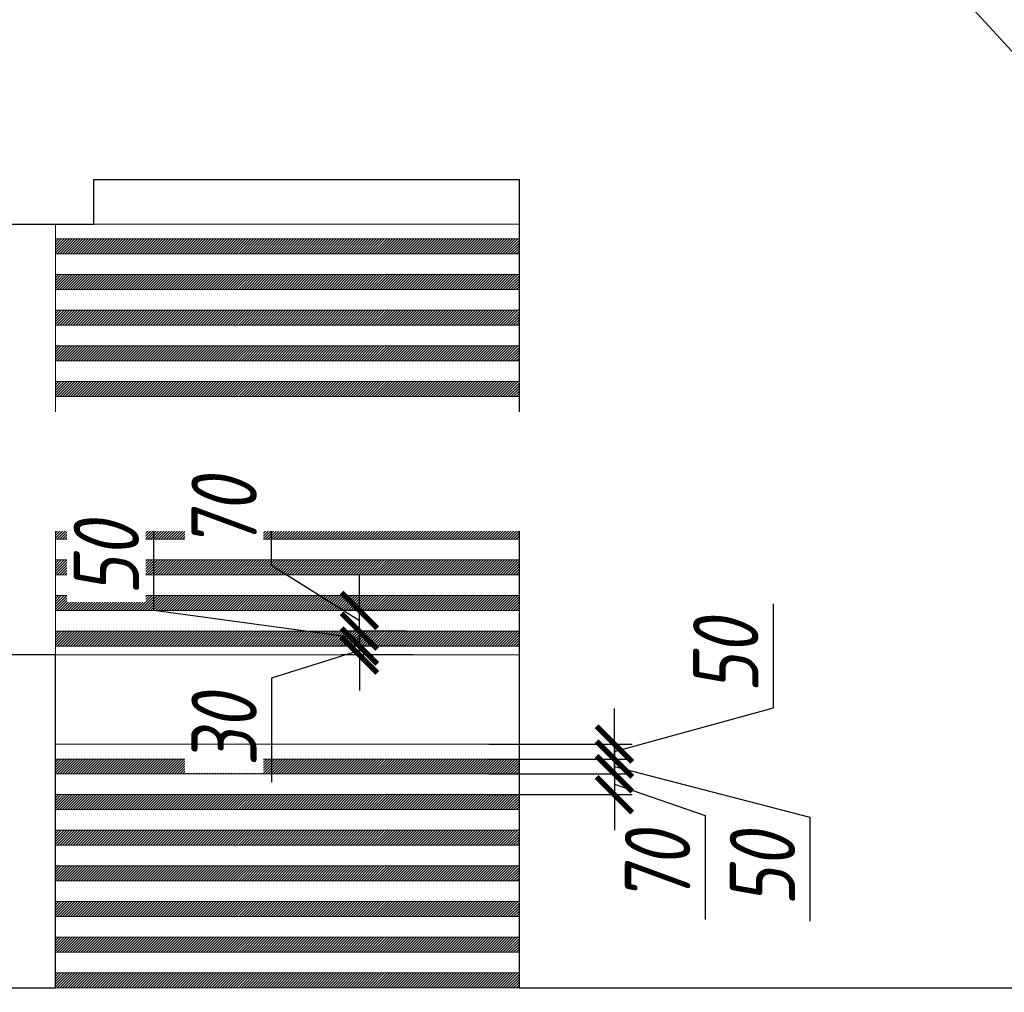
# Model space of a CAD drawing. Header units: millimetres. Extents: x -551130 to 178656, y -69521 to 202936.
# Tile 346 of 402: x -117540 to -114228, y 167984 to 171257. Entities that reach past the tile are written whole.
import ezdxf
from ezdxf import colors
from ezdxf.entities.mleader import LeaderData, LeaderLine
from ezdxf.math import Vec2, Vec3

# ---------------------------------------------------------------- set-up
doc = ezdxf.new("R2010")
doc.units = ezdxf.units.MM
doc.linetypes.add('DASHDOT', pattern=[25.4, 12.7, -6.35, 0, -6.35])
doc.layers.get('Defpoints').update_dxf_attribs({"color": 31})
for name, color, linetype, lineweight in [('dim_pot', 183, 'Continuous', 9), ('dim_razv', 93, 'DASHDOT', 9), ('pot', 183, 'Continuous', 15), ('pot sh', 183, 'Continuous', 15)]:
    doc.layers.add(name, color=color, linetype=linetype, lineweight=lineweight)
doc.layers.add('pol', color=7, linetype='Continuous', lineweight=15, true_color=0x738991)
doc.styles.add('fl_iso paper', font='isocpeur.ttf', dxfattribs={"width": 0.8, "oblique": 10})
doc.styles.add('In tre', font='isocpeur.ttf', dxfattribs={"width": 0.8, "oblique": 10})
doc.dimstyles.new('In tre 1_75', dxfattribs={"dimtxt": 220, "dimasz": 120, "dimexe": 60, "dimexo": 10, "dimgap": 50, "dimtad": 1, "dimdec": 0, "dimrnd": 5, "dimzin": 0, "dimdsep": 46, "dimtxsty": 'fl_iso paper', "dimblk": 'ARCHTICK', "dimcen": 0, "dimdle": 60, "dimadec": 0, "dimazin": 0, "dimtfac": 1, "dimtdec": 0, "dimtofl": 0, "dimtmove": 1, "dimatfit": 1, "dimfxl": 1, "dimtfill": 1, "dimtolj": 1, "dimtzin": 0, "dimarcsym": 1})

# ---------------------------------------------------------------- blocks, each defined once
blk = doc.blocks.new('_ArchTick')
at = {"color": 0, "linetype": 'ByBlock', "lineweight": 9, "const_width": 0.15}
blk.add_lwpolyline([(-0.5, -0.5), (0.5, 0.5)], dxfattribs=at)
blk = doc.blocks.new('*D12177')
at = {"layer": 'Defpoints', "color": 0, "transparency": 16777216}
for p in [(-116397.3, 169149.4), (-116228.5, 169149.4), (-116208.5, 169119.4)]:
    blk.add_point(p, dxfattribs=at)
at = {"layer": 'dim_pot', "color": 0, "lineweight": -2, "transparency": 16777216}
for p, q in [((-116397.3, 169149.4), (-116397.3, 169269.4)), ((-116397.3, 169134.4), (-116692.3, 169041.6)), ((-116238.5, 169149.4), (-116457.3, 169149.4)), ((-116397.3, 169119.4), (-116397.3, 169149.4)), ((-116218.5, 169119.4), (-116457.3, 169119.4)), ((-116397.3, 169119.4), (-116397.3, 168999.4)), ((-116692.3, 169041.6), (-116692.3, 168691.6))]:
    blk.add_line(p, q, dxfattribs=at)
at = {"layer": 'dim_pot', "color": 0, "lineweight": -2, "transparency": 16777216, "xscale": 120, "yscale": 120, "zscale": 120}
for p, rotation in [((-116397.3, 169149.4), 270), ((-116397.3, 169119.4), 90)]:
    blk.add_blockref('_ArchTick', p, dxfattribs=dict(at, rotation=rotation))
at = {"layer": 'dim_pot', "color": 0, "transparency": 16777216, "insert": (-116852.3, 168866.6), "char_height": 220, "attachment_point": 5, "rotation": 90, "style": 'fl_iso paper', "bg_fill": 3, "box_fill_scale": 1.1, "bg_fill_color": 256, "bg_fill_true_color": 13158600, "bg_fill_transparency": 0}
blk.add_mtext('\\A1;30', dxfattribs=at)
blk = doc.blocks.new('*D12178')
at = {"layer": 'Defpoints', "color": 0, "transparency": 16777216}
for p in [(-116397.3, 169199.4), (-116228.5, 169199.4), (-116228.5, 169149.4)]:
    blk.add_point(p, dxfattribs=at)
at = {"layer": 'dim_pot', "color": 0, "lineweight": -2, "transparency": 16777216}
for p, q in [((-117088.6, 169269.4), (-117088.6, 169619.4)), ((-116397.3, 169199.4), (-116397.3, 169319.4)), ((-116397.3, 169174.4), (-117088.6, 169269.4)), ((-116238.5, 169199.4), (-116457.3, 169199.4)), ((-116397.3, 169149.4), (-116397.3, 169199.4)), ((-116238.5, 169149.4), (-116457.3, 169149.4)), ((-116397.3, 169149.4), (-116397.3, 169029.4))]:
    blk.add_line(p, q, dxfattribs=at)
at = {"layer": 'dim_pot', "color": 0, "lineweight": -2, "transparency": 16777216, "xscale": 120, "yscale": 120, "zscale": 120}
for p, rotation in [((-116397.3, 169199.4), 270), ((-116397.3, 169149.4), 90)]:
    blk.add_blockref('_ArchTick', p, dxfattribs=dict(at, rotation=rotation))
at = {"layer": 'dim_pot', "color": 0, "transparency": 16777216, "insert": (-117248.6, 169444.4), "char_height": 220, "attachment_point": 5, "rotation": 90, "style": 'fl_iso paper', "bg_fill": 3, "box_fill_scale": 1.1, "bg_fill_color": 256, "bg_fill_true_color": 13158600, "bg_fill_transparency": 0}
blk.add_mtext('\\A1;50', dxfattribs=at)
blk = doc.blocks.new('*D12179')
at = {"layer": 'Defpoints', "color": 0, "transparency": 16777216}
for p in [(-116397.3, 169269.4), (-116228.5, 169269.4), (-116228.5, 169199.4)]:
    blk.add_point(p, dxfattribs=at)
at = {"layer": 'dim_pot', "color": 0, "lineweight": -2, "transparency": 16777216}
for p, q in [((-116692.3, 169420.9), (-116692.3, 169770.9)), ((-116397.3, 169234.4), (-116692.3, 169420.9)), ((-116397.3, 169269.4), (-116397.3, 169389.4)), ((-116238.5, 169269.4), (-116457.3, 169269.4)), ((-116397.3, 169199.4), (-116397.3, 169269.4)), ((-116238.5, 169199.4), (-116457.3, 169199.4)), ((-116397.3, 169199.4), (-116397.3, 169079.4))]:
    blk.add_line(p, q, dxfattribs=at)
at = {"layer": 'dim_pot', "color": 0, "lineweight": -2, "transparency": 16777216, "xscale": 120, "yscale": 120, "zscale": 120}
for p, rotation in [((-116397.3, 169269.4), 270), ((-116397.3, 169199.4), 90)]:
    blk.add_blockref('_ArchTick', p, dxfattribs=dict(at, rotation=rotation))
at = {"layer": 'dim_pot', "color": 0, "transparency": 16777216, "insert": (-116852.3, 169595.9), "char_height": 220, "attachment_point": 5, "rotation": 90, "style": 'fl_iso paper', "bg_fill": 3, "box_fill_scale": 1.1, "bg_fill_color": 256, "bg_fill_true_color": 13158600, "bg_fill_transparency": 0}
blk.add_mtext('\\A1;70', dxfattribs=at)
blk = doc.blocks.new('*D12180')
at = {"layer": 'Defpoints', "color": 0, "transparency": 16777216}
for p in [(-115971.9, 168819.4), (-115971.9, 168769.4), (-115539.2, 168769.4)]:
    blk.add_point(p, dxfattribs=at)
at = {"layer": 'dim_pot', "color": 0, "lineweight": -2, "transparency": 16777216}
for p, q in [((-115004.6, 168941.5), (-115004.6, 169291.5)), ((-115539.2, 168794.4), (-115004.6, 168941.5)), ((-115539.2, 168819.4), (-115539.2, 168939.4)), ((-115961.9, 168819.4), (-115479.2, 168819.4)), ((-115539.2, 168819.4), (-115539.2, 168769.4)), ((-115961.9, 168769.4), (-115479.2, 168769.4)), ((-115539.2, 168769.4), (-115539.2, 168649.4))]:
    blk.add_line(p, q, dxfattribs=at)
at = {"layer": 'dim_pot', "color": 0, "lineweight": -2, "transparency": 16777216, "xscale": 120, "yscale": 120, "zscale": 120}
for p, rotation in [((-115539.2, 168819.4), 270), ((-115539.2, 168769.4), 90)]:
    blk.add_blockref('_ArchTick', p, dxfattribs=dict(at, rotation=rotation))
at = {"layer": 'dim_pot', "color": 0, "transparency": 16777216, "insert": (-115164.6, 169116.5), "char_height": 220, "attachment_point": 5, "rotation": 90, "style": 'fl_iso paper', "bg_fill": 3, "box_fill_scale": 1.1, "bg_fill_color": 256, "bg_fill_true_color": 13158600, "bg_fill_transparency": 0}
blk.add_mtext('\\A1;50', dxfattribs=at)
blk = doc.blocks.new('*D12181')
at = {"layer": 'Defpoints', "color": 0, "transparency": 16777216}
for p in [(-115971.9, 168769.4), (-115971.9, 168719.4), (-115539.2, 168719.4)]:
    blk.add_point(p, dxfattribs=at)
at = {"layer": 'dim_pot', "color": 0, "lineweight": -2, "transparency": 16777216}
for p, q in [((-115539.2, 168769.4), (-115539.2, 168889.4)), ((-115961.9, 168769.4), (-115479.2, 168769.4)), ((-115539.2, 168769.4), (-115539.2, 168719.4)), ((-115539.2, 168744.4), (-114881.3, 168573.6)), ((-115961.9, 168719.4), (-115479.2, 168719.4)), ((-115539.2, 168719.4), (-115539.2, 168599.4)), ((-114881.3, 168573.6), (-114881.3, 168223.6))]:
    blk.add_line(p, q, dxfattribs=at)
at = {"layer": 'dim_pot', "color": 0, "lineweight": -2, "transparency": 16777216, "xscale": 120, "yscale": 120, "zscale": 120}
for p, rotation in [((-115539.2, 168769.4), 270), ((-115539.2, 168719.4), 90)]:
    blk.add_blockref('_ArchTick', p, dxfattribs=dict(at, rotation=rotation))
at = {"layer": 'dim_pot', "color": 0, "transparency": 16777216, "insert": (-115041.3, 168398.6), "char_height": 220, "attachment_point": 5, "rotation": 90, "style": 'fl_iso paper', "bg_fill": 3, "box_fill_scale": 1.1, "bg_fill_color": 256, "bg_fill_true_color": 13158600, "bg_fill_transparency": 0}
blk.add_mtext('\\A1;50', dxfattribs=at)
blk = doc.blocks.new('*D12182')
at = {"layer": 'Defpoints', "color": 0, "transparency": 16777216}
for p in [(-115971.9, 168719.4), (-115971.9, 168649.4), (-115539.2, 168649.4)]:
    blk.add_point(p, dxfattribs=at)
at = {"layer": 'dim_pot', "color": 0, "lineweight": -2, "transparency": 16777216}
for p, q in [((-115539.2, 168719.4), (-115539.2, 168839.4)), ((-115961.9, 168719.4), (-115479.2, 168719.4)), ((-115539.2, 168719.4), (-115539.2, 168649.4)), ((-115539.2, 168684.4), (-115234.2, 168579.2)), ((-115961.9, 168649.4), (-115479.2, 168649.4)), ((-115539.2, 168649.4), (-115539.2, 168529.4)), ((-115234.2, 168579.2), (-115234.2, 168229.2))]:
    blk.add_line(p, q, dxfattribs=at)
at = {"layer": 'dim_pot', "color": 0, "lineweight": -2, "transparency": 16777216, "xscale": 120, "yscale": 120, "zscale": 120}
for p, rotation in [((-115539.2, 168719.4), 270), ((-115539.2, 168649.4), 90)]:
    blk.add_blockref('_ArchTick', p, dxfattribs=dict(at, rotation=rotation))
at = {"layer": 'dim_pot', "color": 0, "transparency": 16777216, "insert": (-115394.2, 168404.2), "char_height": 220, "attachment_point": 5, "rotation": 90, "style": 'fl_iso paper', "bg_fill": 3, "box_fill_scale": 1.1, "bg_fill_color": 256, "bg_fill_true_color": 13158600, "bg_fill_transparency": 0}
blk.add_mtext('\\A1;70', dxfattribs=at)

msp = doc.modelspace()

# ---------------------------------------------------------------- hatches: boundary and pattern name
at = {"layer": 'pot sh', "linetype": 'ByBlock', "lineweight": 0, "true_color": 0x91caaf}
h = msp.add_hatch(dxfattribs=at)
h.set_pattern_fill('ANSI31', color=253, scale=2, angle=180)
h.set_pattern_definition([(225, (-111948.876, 162329.386), (4.490128, -4.490128), [])])
h.paths.add_polyline_path([(-117420, 170469.4), (-115860, 170469.4), (-115860, 170519.4), (-117420, 170519.4)])
h = msp.add_hatch(dxfattribs=at)
h.set_pattern_fill('ANSI31', color=253, scale=2, angle=180)
h.set_pattern_definition([(225, (-111948.876, 162209.386), (4.490128, -4.490128), [])])
h.paths.add_polyline_path([(-117420, 170349.4), (-115860, 170349.4), (-115860, 170399.4), (-117420, 170399.4)])
h = msp.add_hatch(dxfattribs=at)
h.set_pattern_fill('ANSI31', color=253, scale=2, angle=180)
h.set_pattern_definition([(225, (-111948.876, 162089.386), (4.490128, -4.490128), [])])
h.paths.add_polyline_path([(-117420, 170229.4), (-115860, 170229.4), (-115860, 170279.4), (-117420, 170279.4)])
h = msp.add_hatch(dxfattribs=at)
h.set_pattern_fill('ANSI31', color=253, scale=2, angle=180)
h.set_pattern_definition([(225, (-111948.876, 161969.386), (4.490128, -4.490128), [])])
h.paths.add_polyline_path([(-117420, 170109.4), (-115860, 170109.4), (-115860, 170159.4), (-117420, 170159.4)])
h = msp.add_hatch(dxfattribs=at)
h.set_pattern_fill('ANSI31', color=253, scale=2, angle=180)
h.set_pattern_definition([(225, (-111948.876, 161849.386), (4.490128, -4.490128), [])])
h.paths.add_polyline_path([(-117420, 169989.4), (-115860, 169989.4), (-115860, 170039.4), (-117420, 170039.4)])
h = msp.add_hatch(dxfattribs=at)
h.set_pattern_fill('ANSI31', color=253, scale=2, angle=180)
h.set_pattern_definition([(225, (-111948.876, 161729.386), (4.490128, -4.490128), [])])
h.paths.add_polyline_path([(-117420, 169869.4), (-115860, 169869.4), (-115860, 169919.4), (-117420, 169919.4)])
h = msp.add_hatch(dxfattribs=at)
h.set_pattern_fill('ANSI31', color=253, scale=2, angle=180)
h.set_pattern_definition([(225, (-111948.876, 161609.386), (4.490128, -4.490128), [])])
h.paths.add_polyline_path([(-117420, 169749.4), (-115860, 169749.4), (-115860, 169799.4), (-117420, 169799.4)])
h = msp.add_hatch(dxfattribs=at)
h.set_pattern_fill('ANSI31', color=253, scale=2, angle=180)
h.set_pattern_definition([(225, (-111948.876, 161489.386), (4.490128, -4.490128), [])])
h.paths.add_polyline_path([(-117420, 169629.4), (-115860, 169629.4), (-115860, 169679.4), (-117420, 169679.4)])
h = msp.add_hatch(dxfattribs=at)
h.set_pattern_fill('ANSI31', color=253, scale=2, angle=180)
h.set_pattern_definition([(225, (-111948.876, 161369.386), (4.490128, -4.490128), [])])
h.paths.add_polyline_path([(-117420, 169509.4), (-115860, 169509.4), (-115860, 169559.4), (-117420, 169559.4)])
h = msp.add_hatch(dxfattribs=at)
h.set_pattern_fill('ANSI31', color=253, scale=2, angle=180)
h.set_pattern_definition([(225, (-111948.876, 161249.386), (4.490128, -4.490128), [])])
h.paths.add_polyline_path([(-117420, 169389.4), (-115860, 169389.4), (-115860, 169439.4), (-117420, 169439.4)])
h = msp.add_hatch(dxfattribs=at)
h.set_pattern_fill('ANSI31', color=253, scale=2, angle=180)
h.set_pattern_definition([(225, (-111948.876, 161129.386), (4.490128, -4.490128), [])])
h.paths.add_polyline_path([(-117420, 169269.4), (-115860, 169269.4), (-115860, 169319.4), (-117420, 169319.4)])
h = msp.add_hatch(dxfattribs=at)
h.set_pattern_fill('ANSI31', color=253, scale=2, angle=180)
h.set_pattern_definition([(225, (-111948.876, 161009.386), (4.490128, -4.490128), [])])
h.paths.add_polyline_path([(-117420, 169149.4), (-115860, 169149.4), (-115860, 169199.4), (-117420, 169199.4)])
h = msp.add_hatch(dxfattribs=at)
h.set_pattern_fill('ANSI31', color=253, scale=2, angle=180)
h.set_pattern_definition([(225, (-111948.876, 160579.386), (4.490128, -4.490128), [])])
h.paths.add_polyline_path([(-117420, 168719.4), (-115860, 168719.4), (-115860, 168769.4), (-117420, 168769.4)])
h = msp.add_hatch(dxfattribs=at)
h.set_pattern_fill('ANSI31', color=253, scale=2, angle=180)
h.set_pattern_definition([(225, (-111948.876, 160459.386), (4.490128, -4.490128), [])])
h.paths.add_polyline_path([(-117420, 168599.4), (-115860, 168599.4), (-115860, 168649.4), (-117420, 168649.4)])
h = msp.add_hatch(dxfattribs=at)
h.set_pattern_fill('ANSI31', color=253, scale=2, angle=180)
h.set_pattern_definition([(225, (-111948.876, 160339.386), (4.490128, -4.490128), [])])
h.paths.add_polyline_path([(-117420, 168479.4), (-115860, 168479.4), (-115860, 168529.4), (-117420, 168529.4)])
h = msp.add_hatch(dxfattribs=at)
h.set_pattern_fill('ANSI31', color=253, scale=2, angle=180)
h.set_pattern_definition([(225, (-111948.876, 160219.386), (4.490128, -4.490128), [])])
h.paths.add_polyline_path([(-117420, 168359.4), (-115860, 168359.4), (-115860, 168409.4), (-117420, 168409.4)])
h = msp.add_hatch(dxfattribs=at)
h.set_pattern_fill('ANSI31', color=253, scale=2, angle=180)
h.set_pattern_definition([(225, (-111948.876, 160099.386), (4.490128, -4.490128), [])])
h.paths.add_polyline_path([(-117420, 168239.4), (-115860, 168239.4), (-115860, 168289.4), (-117420, 168289.4)])
h = msp.add_hatch(dxfattribs=at)
h.set_pattern_fill('ANSI31', color=253, scale=2, angle=180)
h.set_pattern_definition([(225, (-111948.876, 159979.386), (4.490128, -4.490128), [])])
h.paths.add_polyline_path([(-117420, 168119.4), (-115860, 168119.4), (-115860, 168169.4), (-117420, 168169.4)])
h = msp.add_hatch(dxfattribs=at)
h.set_pattern_fill('ANSI31', color=253, scale=2, angle=180)
h.set_pattern_definition([(225, (-111948.876, 159859.386), (4.490128, -4.490128), [])])
h.paths.add_polyline_path([(-117420, 167999.4), (-115860, 167999.4), (-115860, 168049.4), (-117420, 168049.4)])

# ---------------------------------------------------------------- linework, layer by layer
at = {"layer": 'Defpoints'}
for points in [[(-117590, 170569.4), (-117290, 170569.4), (-117290, 170719.4), (-115860, 170719.4), (-115860, 167999.4), (-113020, 167999.4), (-113020, 168171.7), (-111060, 168171.4), (-111060, 167999.1), (-103790, 167999.4)], [(-122690, 167999.4), (-117420, 167999.4), (-117420, 169119.4), (-117590, 169119.4)]]:
    msp.add_lwpolyline(points, dxfattribs=at)
at = {"layer": 'pot'}
msp.add_lwpolyline([(-124720, 165189.4), (-124720, 167649.4), (-124220, 167649.4), (-124220, 167999.4), (-100460, 167999.4), (-100460, 167599.4), (-99960, 167599.4), (-99960, 165189.4), (-101520, 165189.4), (-101520, 166439.4), (-122660, 166439.4), (-122660, 165189.4)], close=True, dxfattribs=at)
at = {"layer": 'pot sh'}
for points in [[(-117420, 170469.4), (-115860, 170469.4), (-115860, 170519.4), (-117420, 170519.4)], [(-117420, 170349.4), (-115860, 170349.4), (-115860, 170399.4), (-117420, 170399.4)], [(-117420, 170229.4), (-115860, 170229.4), (-115860, 170279.4), (-117420, 170279.4)], [(-117420, 170109.4), (-115860, 170109.4), (-115860, 170159.4), (-117420, 170159.4)], [(-117420, 169989.4), (-115860, 169989.4), (-115860, 170039.4), (-117420, 170039.4)], [(-117420, 169869.4), (-115860, 169869.4), (-115860, 169919.4), (-117420, 169919.4)], [(-117420, 169749.4), (-115860, 169749.4), (-115860, 169799.4), (-117420, 169799.4)], [(-117420, 169629.4), (-115860, 169629.4), (-115860, 169679.4), (-117420, 169679.4)], [(-117420, 169509.4), (-115860, 169509.4), (-115860, 169559.4), (-117420, 169559.4)], [(-117420, 169389.4), (-115860, 169389.4), (-115860, 169439.4), (-117420, 169439.4)], [(-117420, 169269.4), (-115860, 169269.4), (-115860, 169319.4), (-117420, 169319.4)], [(-117420, 169149.4), (-115860, 169149.4), (-115860, 169199.4), (-117420, 169199.4)], [(-117420, 168719.4), (-115860, 168719.4), (-115860, 168769.4), (-117420, 168769.4)], [(-117420, 168599.4), (-115860, 168599.4), (-115860, 168649.4), (-117420, 168649.4)], [(-117420, 168479.4), (-115860, 168479.4), (-115860, 168529.4), (-117420, 168529.4)], [(-117420, 168359.4), (-115860, 168359.4), (-115860, 168409.4), (-117420, 168409.4)], [(-117420, 168239.4), (-115860, 168239.4), (-115860, 168289.4), (-117420, 168289.4)], [(-117420, 168119.4), (-115860, 168119.4), (-115860, 168169.4), (-117420, 168169.4)], [(-117420, 167999.4), (-115860, 167999.4), (-115860, 168049.4), (-117420, 168049.4)]]:
    msp.add_lwpolyline(points, close=True, dxfattribs=at)

# ---------------------------------------------------------------- next in the draw order: dimensions: what is measured, and where the dimension line sits
at = {"layer": 'dim_pot'}
for base, p1, p2, picture, middle in [((-116397.3, 169149.4), (-116208.5, 169119.4), (-116228.5, 169149.4), '*D12177', (-116692.3, 168991.6)), ((-115539.2, 168769.4), (-115971.9, 168819.4), (-115971.9, 168769.4), '*D12180', (-115004.6, 168991.5))]:
    dim = msp.add_linear_dim(base=base, p1=p1, p2=p2, angle=90, dimstyle='In tre 1_75', dxfattribs=at)
    dim.commit()
    dim.dimension.update_dxf_attribs({"geometry": picture, "text_midpoint": middle, "dimtype": 160})

# ---------------------------------------------------------------- next in the draw order: dimensions: what is measured, and where the dimension line sits
for base, p1, p2, picture, middle in [((-116397.3, 169199.4), (-116228.5, 169149.4), (-116228.5, 169199.4), '*D12178', (-117088.6, 169319.4)), ((-115539.2, 168719.4), (-115971.9, 168769.4), (-115971.9, 168719.4), '*D12181', (-114881.3, 168523.6))]:
    dim = msp.add_linear_dim(base=base, p1=p1, p2=p2, angle=90, dimstyle='In tre 1_75', dxfattribs=at)
    dim.commit()
    dim.dimension.update_dxf_attribs({"geometry": picture, "text_midpoint": middle, "dimtype": 160})

# ---------------------------------------------------------------- next in the draw order: dimensions: what is measured, and where the dimension line sits
for base, p1, p2, picture, middle in [((-116397.3, 169269.4), (-116228.5, 169199.4), (-116228.5, 169269.4), '*D12179', (-116692.3, 169470.9)), ((-115539.2, 168649.4), (-115971.9, 168719.4), (-115971.9, 168649.4), '*D12182', (-115234.2, 168529.2))]:
    dim = msp.add_linear_dim(base=base, p1=p1, p2=p2, angle=90, dimstyle='In tre 1_75', dxfattribs=at)
    dim.commit()
    dim.dimension.update_dxf_attribs({"geometry": picture, "text_midpoint": middle, "dimtype": 160})

# ---------------------------------------------------------------- next in the draw order: linework, layer by layer
for points in [[(-115860, 170569.4), (-117420, 170569.4), (-117420, 169119.4), (-115860, 169119.4)], [(-115860, 168819.4), (-117420, 168819.4), (-117420, 167999.4), (-115860, 167999.4)]]:
    msp.add_lwpolyline(points, close=True, dxfattribs=at)
at = {"layer": 'pot'}
msp.add_lwpolyline([(-115860, 169119.4), (-117420, 169119.4), (-117420, 168819.4), (-115860, 168819.4)], close=True, dxfattribs=at)

# ---------------------------------------------------------------- next in the draw order: leaders
at = {"layer": 'dim_pot', "color": 0, "linetype": 'ByBlock'}
ml = msp.add_multileader_mtext('Standard', dxfattribs=at)
ml.set_content('Окраска конструкций перекрытия за подвесными потолками, цвет RAL9016', style='In tre')
ml.set_leader_properties()
ml.build(insert=Vec2(0, 0))
ml.multileader.update_dxf_attribs({"text_left_attachment_type": 6, "text_right_attachment_type": 6, "dogleg_length": 1, "arrow_head_size": 0, "scale": 50})
ctx = ml.context
ctx.base_point, ctx.scale, ctx.char_height, ctx.arrow_head_size, ctx.landing_gap_size, ctx.plane_origin = Vec3(-119245, 173615.5), 50, 200, 0, 4.5, Vec3(-100583.9, 174351.8)
ctx.left_attachment, ctx.right_attachment = 6, 6
notes = []
notes.append((ctx, [(0, (1, 1, 0), (-116454.7, 173615.5), (-1, 0), 50, [(1, [(-113032.2, 169870)], 0, [])])]))
ctx.mtext.insert, ctx.mtext.width, ctx.mtext.defined_height, ctx.mtext.flow_direction = Vec3(-119240.5, 173855.5), 2950.027, 696.6, 5
ctx.mtext.has_bg_fill, ctx.mtext.bg_color, ctx.mtext.bg_scale_factor, ctx.mtext.bg_transparency, ctx.mtext.use_window_bg_color = 1, -1027028792, 1.5, 0, 1
ml = msp.add_multileader_mtext('Standard', dxfattribs=at)
ml.set_content('Подвесной потолок ГКЛ', style='In tre')
ml.set_leader_properties()
ml.build(insert=Vec2(0, 0))
ml.multileader.update_dxf_attribs({"text_left_attachment_type": 6, "text_right_attachment_type": 6, "dogleg_length": 1, "arrow_head_size": 0, "scale": 50})
ctx = ml.context
ctx.base_point, ctx.scale, ctx.char_height, ctx.arrow_head_size, ctx.landing_gap_size, ctx.plane_origin = Vec3(-110800.3, 164845.1), 50, 200, 0, 4.5, Vec3(-119739.1, 169685)
ctx.left_attachment, ctx.right_attachment, ctx.text_align_type = 6, 6, 2
notes.append((ctx, [(0, (1, 1, 0), (-110850.3, 164845.1), (1, 0), 50, [(1, [(-111679.3, 168482.6)], 0, [])])]))
ctx.mtext.insert, ctx.mtext.width, ctx.mtext.defined_height, ctx.mtext.alignment, ctx.mtext.flow_direction = Vec3(-108408.5, 165085.1), 2609.327, 696.6, 3, 5
ctx.mtext.has_bg_fill, ctx.mtext.bg_color, ctx.mtext.bg_scale_factor, ctx.mtext.bg_transparency, ctx.mtext.use_window_bg_color = 1, -1027028792, 1.5, 0, 1
for ctx, leaders in notes:
    for number, flags, end, landing, length, lines in leaders:
        leader = LeaderData()
        leader.index, (leader.has_last_leader_line, leader.has_dogleg_vector, leader.attachment_direction) = number, flags
        leader.last_leader_point, leader.dogleg_vector, leader.dogleg_length = Vec3(end), Vec3(landing), length
        for number, points, colour, breaks in lines:
            line = LeaderLine()
            line.index, line.vertices, line.color, line.breaks = number, Vec3.list(points), colors.encode_raw_color(colour), breaks
            leader.lines.append(line)
        ctx.leaders.append(leader)

# ---------------------------------------------------------------- next in the draw order: leaders
ml = msp.add_multileader_mtext('Standard', dxfattribs=at)
ml.set_content('Окраска конструкций перекрытия за подвесными потолками, цвет RAL9016', style='In tre')
ml.set_leader_properties()
ml.build(insert=Vec2(0, 0))
ml.multileader.update_dxf_attribs({"text_left_attachment_type": 6, "text_right_attachment_type": 6, "dogleg_length": 1, "arrow_head_size": 0, "scale": 50})
ctx = ml.context
ctx.base_point, ctx.scale, ctx.char_height, ctx.arrow_head_size, ctx.landing_gap_size, ctx.plane_origin = Vec3(-180808, 173615.5), 50, 200, 0, 4.5, Vec3(-162146.9, 174351.8)
ctx.left_attachment, ctx.right_attachment = 6, 6
notes = []
notes.append((ctx, [(0, (1, 1, 0), (-178017.7, 173615.5), (-1, 0), 50, [(1, [(-174595.2, 169870)], 0, [])])]))
ctx.mtext.insert, ctx.mtext.width, ctx.mtext.defined_height, ctx.mtext.flow_direction = Vec3(-180803.5, 173855.5), 2950.027, 696.6, 5
ctx.mtext.has_bg_fill, ctx.mtext.bg_color, ctx.mtext.bg_scale_factor, ctx.mtext.bg_transparency, ctx.mtext.use_window_bg_color = 1, -1027028792, 1.5, 0, 1
ml = msp.add_multileader_mtext('Standard', dxfattribs=at)
ml.set_content('Лючок 500х500 для обслуживания модулей управления клапанами, расположение уточнить по месту', style='In tre')
ml.set_leader_properties()
ml.build(insert=Vec2(0, 0))
ml.multileader.update_dxf_attribs({"text_left_attachment_type": 6, "text_right_attachment_type": 6, "dogleg_length": 1, "arrow_head_size": 0, "scale": 50})
ctx = ml.context
ctx.base_point, ctx.scale, ctx.char_height, ctx.arrow_head_size, ctx.landing_gap_size, ctx.plane_origin = Vec3(-117248.2, 164563.8), 50, 200, 0, 4.5, Vec3(-113883.2, 169681.3)
ctx.left_attachment, ctx.right_attachment, ctx.text_align_type = 6, 6, 2
notes.append((ctx, [(1, (1, 1, 0), (-113671.5, 164563.8), (-1, 0), 50, [(1, [(-112790.2, 168469.4)], 0, [])])]))
ctx.mtext.insert, ctx.mtext.width, ctx.mtext.defined_height, ctx.mtext.alignment, ctx.mtext.flow_direction = Vec3(-113726, 164823.8), 3637.528, 407.5, 3, 5
ctx.mtext.has_bg_fill, ctx.mtext.bg_color, ctx.mtext.bg_scale_factor, ctx.mtext.bg_transparency, ctx.mtext.use_window_bg_color = 1, -1027028792, 1.5, 0, 1
for ctx, leaders in notes:
    for number, flags, end, landing, length, lines in leaders:
        leader = LeaderData()
        leader.index, (leader.has_last_leader_line, leader.has_dogleg_vector, leader.attachment_direction) = number, flags
        leader.last_leader_point, leader.dogleg_vector, leader.dogleg_length = Vec3(end), Vec3(landing), length
        for number, points, colour, breaks in lines:
            line = LeaderLine()
            line.index, line.vertices, line.color, line.breaks = number, Vec3.list(points), colors.encode_raw_color(colour), breaks
            leader.lines.append(line)
        ctx.leaders.append(leader)

# ---------------------------------------------------------------- next in the draw order: leaders
ml = msp.add_multileader_mtext('Standard', dxfattribs=at)
ml.set_content('Лючок 400х400 для обслуживания запотолочных пожарных извещателей, расположение уточнить по месту', style='In tre')
ml.set_leader_properties()
ml.build(insert=Vec2(0, 0))
ml.multileader.update_dxf_attribs({"text_left_attachment_type": 6, "text_right_attachment_type": 6, "dogleg_length": 1, "arrow_head_size": 0, "scale": 50})
ctx = ml.context
ctx.base_point, ctx.scale, ctx.char_height, ctx.arrow_head_size, ctx.landing_gap_size, ctx.plane_origin = Vec3(-168997.2, 172975.4), 50, 200, 0, 4.5, Vec3(-162137.4, 177764)
ctx.left_attachment, ctx.right_attachment = 6, 6
notes = []
notes.append((ctx, [(1, (1, 1, 0), (-169047.2, 172975.4), (1, 0), 50, [(0, [(-173402.9, 170002), (-173402.9, 175535.3)], 0, [])])]))
ctx.mtext.insert, ctx.mtext.width, ctx.mtext.defined_height, ctx.mtext.flow_direction = Vec3(-168992.7, 173235.4), 3669.399, 696.6, 5
ctx.mtext.has_bg_fill, ctx.mtext.bg_color, ctx.mtext.bg_scale_factor, ctx.mtext.bg_transparency, ctx.mtext.use_window_bg_color = 1, -1027028792, 1.5, 0, 1
ml = msp.add_multileader_mtext('Standard', dxfattribs=at)
ml.set_content('Ниша под дымоудаление', style='In tre')
ml.set_leader_properties()
ml.build(insert=Vec2(0, 0))
ml.multileader.update_dxf_attribs({"text_left_attachment_type": 6, "text_right_attachment_type": 6, "dogleg_length": 1, "arrow_head_size": 0, "scale": 50})
ctx = ml.context
ctx.base_point, ctx.scale, ctx.char_height, ctx.arrow_head_size, ctx.landing_gap_size, ctx.plane_origin = Vec3(-116581.1, 165509.4), 50, 200, 0, 4.5, Vec3(-103620.6, 170338.1)
ctx.left_attachment, ctx.right_attachment = 6, 6
notes.append((ctx, [(0, (1, 1, 0), (-114086.8, 165509.4), (-1, 0), 50, [(1, [(-112890, 169744.4)], 0, [])])]))
ctx.mtext.insert, ctx.mtext.width, ctx.mtext.defined_height, ctx.mtext.flow_direction = Vec3(-116576.6, 165769.4), 2743.59, 636.6, 5
ctx.mtext.has_bg_fill, ctx.mtext.bg_color, ctx.mtext.bg_scale_factor, ctx.mtext.bg_transparency, ctx.mtext.use_window_bg_color = 1, -1027028792, 1.5, 0, 1
for ctx, leaders in notes:
    for number, flags, end, landing, length, lines in leaders:
        leader = LeaderData()
        leader.index, (leader.has_last_leader_line, leader.has_dogleg_vector, leader.attachment_direction) = number, flags
        leader.last_leader_point, leader.dogleg_vector, leader.dogleg_length = Vec3(end), Vec3(landing), length
        for number, points, colour, breaks in lines:
            line = LeaderLine()
            line.index, line.vertices, line.color, line.breaks = number, Vec3.list(points), colors.encode_raw_color(colour), breaks
            leader.lines.append(line)
        ctx.leaders.append(leader)

# ---------------------------------------------------------------- next in the draw order: leaders
ml = msp.add_multileader_mtext('Standard', dxfattribs=at)
ml.set_content('Ниша под дымоудаление', style='In tre')
ml.set_leader_properties()
ml.build(insert=Vec2(0, 0))
ml.multileader.update_dxf_attribs({"text_left_attachment_type": 6, "text_right_attachment_type": 6, "dogleg_length": 1, "arrow_head_size": 0, "scale": 50})
ctx = ml.context
ctx.base_point, ctx.scale, ctx.char_height, ctx.arrow_head_size, ctx.landing_gap_size, ctx.plane_origin = Vec3(-178144.1, 165509.4), 50, 200, 0, 4.5, Vec3(-165183.6, 170338.1)
ctx.left_attachment, ctx.right_attachment = 6, 6
notes = []
notes.append((ctx, [(0, (1, 1, 0), (-175649.8, 165509.4), (-1, 0), 50, [(1, [(-174452.9, 169744.4)], 0, [])])]))
ctx.mtext.insert, ctx.mtext.width, ctx.mtext.defined_height, ctx.mtext.flow_direction = Vec3(-178139.6, 165769.4), 2743.59, 636.6, 5
ctx.mtext.has_bg_fill, ctx.mtext.bg_color, ctx.mtext.bg_scale_factor, ctx.mtext.bg_transparency, ctx.mtext.use_window_bg_color = 1, -1027028792, 1.5, 0, 1
at = {"layer": 'pol', "color": 1, "linetype": 'ByBlock', "true_color": 0xff0000}
ml = msp.add_multileader_mtext('Standard', dxfattribs=at)
ml.set_content('Лоток щелевой\\Pводоотводный в полу, модульный. Лщ-1', color=(255, 0, 0), style='In tre')
ml.set_leader_properties()
ml.build(insert=Vec2(0, 0))
ml.multileader.update_dxf_attribs({"text_left_attachment_type": 6, "text_right_attachment_type": 6, "dogleg_length": 1, "arrow_head_size": 0, "scale": 50})
ctx = ml.context
ctx.base_point, ctx.scale, ctx.char_height, ctx.arrow_head_size, ctx.landing_gap_size, ctx.plane_origin = Vec3(-182052.9, 173209.1), 50, 200, 0, 4.5, Vec3(-165411.1, 178244.5)
ctx.left_attachment, ctx.right_attachment = 6, 6
notes.append((ctx, [(0, (1, 1, 0), (-179787.1, 173209.1), (-1, 0), 50, [(1, [(-178822.9, 170269.1)], 0, [])])]))
ctx.mtext.insert, ctx.mtext.width, ctx.mtext.defined_height, ctx.mtext.flow_direction = Vec3(-182048.4, 173469.1), 2329.345, 696.6, 5
ctx.mtext.has_bg_fill, ctx.mtext.bg_color, ctx.mtext.bg_scale_factor, ctx.mtext.bg_transparency, ctx.mtext.use_window_bg_color = 1, -1027028792, 1.5, 0, 1
for ctx, leaders in notes:
    for number, flags, end, landing, length, lines in leaders:
        leader = LeaderData()
        leader.index, (leader.has_last_leader_line, leader.has_dogleg_vector, leader.attachment_direction) = number, flags
        leader.last_leader_point, leader.dogleg_vector, leader.dogleg_length = Vec3(end), Vec3(landing), length
        for number, points, colour, breaks in lines:
            line = LeaderLine()
            line.index, line.vertices, line.color, line.breaks = number, Vec3.list(points), colors.encode_raw_color(colour), breaks
            leader.lines.append(line)
        ctx.leaders.append(leader)

# ---------------------------------------------------------------- next in the draw order: leaders
at = {"layer": 'dim_razv', "color": 0, "linetype": 'ByBlock'}
ml = msp.add_multileader_mtext('Standard', dxfattribs=at)
ml.set_content('Плитка керамогранитная, настенная', style='In tre')
ml.set_leader_properties()
ml.build(insert=Vec2(0, 0))
ml.multileader.update_dxf_attribs({"text_left_attachment_type": 6, "text_right_attachment_type": 6, "dogleg_length": 1, "arrow_head_size": 0, "scale": 50})
ctx = ml.context
ctx.base_point, ctx.scale, ctx.char_height, ctx.arrow_head_size, ctx.landing_gap_size, ctx.plane_origin = Vec3(-165184.8, 169596.6), 50, 200, 0, 4.5, Vec3(-163369.2, 169268.5)
ctx.left_attachment, ctx.right_attachment = 6, 6
notes = []
notes.append((ctx, [(1, (1, 1, 0), (-165234.8, 169596.6), (1, 0), 50, [(1, [(-165963.3, 167922.9)], 0, [])])]))
ctx.mtext.insert, ctx.mtext.width, ctx.mtext.defined_height, ctx.mtext.flow_direction = Vec3(-165180.3, 169836.6), 3092.716, 696.6, 5
ctx.mtext.has_bg_fill, ctx.mtext.bg_color, ctx.mtext.bg_scale_factor, ctx.mtext.bg_transparency, ctx.mtext.use_window_bg_color = 1, -1027028792, 1.5, 0, 1
for ctx, leaders in notes:
    for number, flags, end, landing, length, lines in leaders:
        leader = LeaderData()
        leader.index, (leader.has_last_leader_line, leader.has_dogleg_vector, leader.attachment_direction) = number, flags
        leader.last_leader_point, leader.dogleg_vector, leader.dogleg_length = Vec3(end), Vec3(landing), length
        for number, points, colour, breaks in lines:
            line = LeaderLine()
            line.index, line.vertices, line.color, line.breaks = number, Vec3.list(points), colors.encode_raw_color(colour), breaks
            leader.lines.append(line)
        ctx.leaders.append(leader)

doc.saveas('drawing.dxf')
